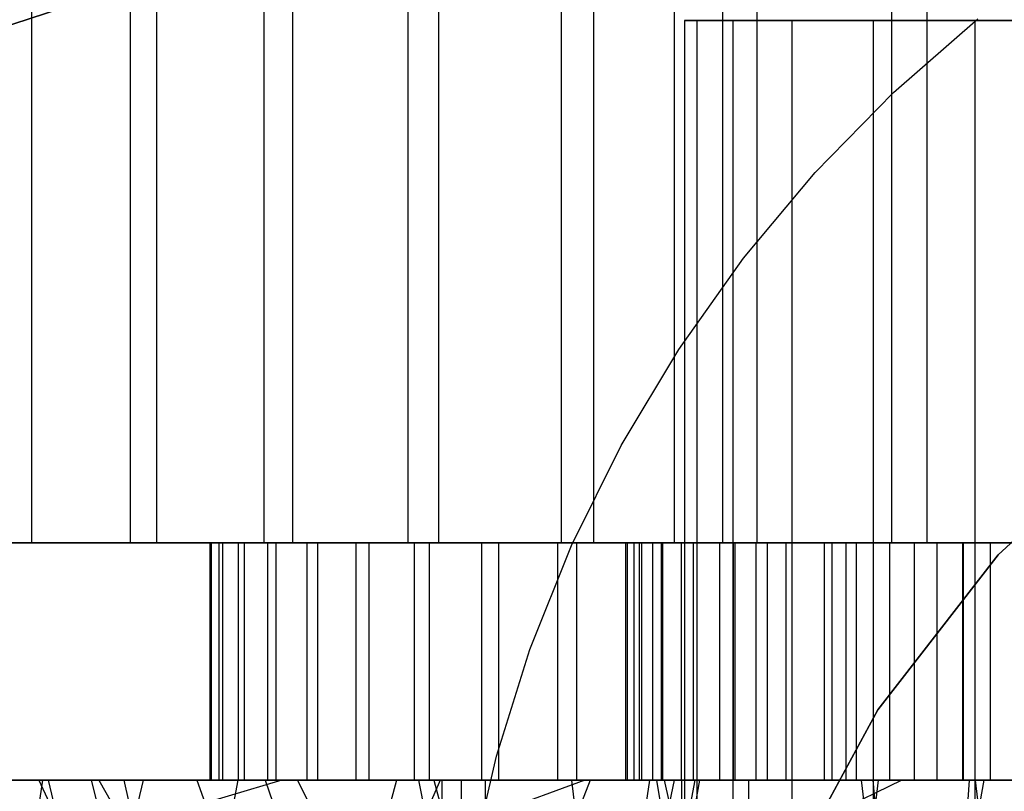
# Model space of a CAD drawing. Extents: x -172 to 172, y -29 to 28.
# Tile 500 of 656: x -7.8 to -3.65, y 19.25 to 22.5. Entities that reach past the tile are written whole.
import ezdxf

# ---------------------------------------------------------------- set-up
doc = ezdxf.new("R2010")
doc.units = 0
doc.header["$LTSCALE"] = 25.4
doc.layers.get('0').update_dxf_attribs({"linetype": 'CONTINUOUS'})

# ---------------------------------------------------------------- blocks, each defined once
blk = doc.blocks.new('RYFLO_AURA_STL')
at = {"color": 0}
for p, q in [((-7.7492, 27.7997, -1249.5708), (-7.7492, 20.2997, -1249.5708)), ((-7.7492, 27.7997, -1249.5708), (-7.7492, 20.2997, -1249.5708)), ((-7.3346, 27.7997, -1236.4528), (-7.3346, 20.2997, -1236.4528)), ((-7.3346, 27.7997, -1236.4528), (-7.3346, 20.2997, -1236.4528)), ((-7.2225, 27.7997, -1250.1664), (-7.2225, 20.2997, -1250.1664)), ((-7.2225, 27.7997, -1250.1664), (-7.2225, 20.2997, -1250.1664)), ((-6.7713, 27.7997, -1235.8915), (-6.7713, 20.2997, -1235.8915)), ((-6.7713, 27.7997, -1235.8915), (-6.7713, 20.2997, -1235.8915)), ((-6.6502, 27.7997, -1250.7184), (-6.6502, 20.2997, -1250.7184)), ((-6.6502, 27.7997, -1250.7184), (-6.6502, 20.2997, -1250.7184)), ((-6.1653, 27.7997, -1235.3768), (-6.1653, 20.2997, -1235.3768)), ((-6.1653, 27.7997, -1235.3768), (-6.1653, 20.2997, -1235.3768)), ((-6.0358, 27.7997, -1251.2231), (-6.0358, 20.2997, -1251.2231)), ((-6.0358, 27.7997, -1251.2231), (-6.0358, 20.2997, -1251.2231)), ((-5.5203, 27.7997, -1234.9119), (-5.5203, 20.2997, -1234.9119)), ((-5.5203, 27.7997, -1234.9119), (-5.5203, 20.2997, -1234.9119)), ((-5.3833, 27.7997, -1251.6775), (-5.3833, 20.2997, -1251.6775)), ((-5.3833, 27.7997, -1251.6775), (-5.3833, 20.2997, -1251.6775)), ((-5.044, 27.7997, -1251.8849), (-5.044, 20.2997, -1251.8849)), ((-5.044, 27.7997, -1251.8849), (-5.044, 20.2997, -1251.8849)), ((-4.8403, 27.7997, -1234.4996), (-4.8403, 20.2997, -1234.4996)), ((-4.8403, 27.7997, -1234.4996), (-4.8403, 20.2997, -1234.4996)), ((-4.6967, 27.7997, -1252.0785), (-4.6967, 20.2997, -1252.0785)), ((-4.6967, 27.7997, -1252.0785), (-4.6967, 20.2997, -1252.0785)), ((-4.1298, 27.7997, -1234.1427), (-4.1298, 20.2997, -1234.1427)), ((-4.1298, 27.7997, -1234.1427), (-4.1298, 20.2997, -1234.1427)), ((-3.9804, 27.7997, -1252.4238), (-3.9804, 20.2997, -1252.4238)), ((-3.9804, 27.7997, -1252.4238), (-3.9804, 20.2997, -1252.4238)), ((-8.8127, 22.1626, -119), (-7.035, 22.7443, -119)), ((-7.035, 22.7443, -120), (-8.8127, 22.1626, -120)), ((-7.035, 22.7443, -120), (-8.8127, 22.1626, -120)), ((-8.8127, 22.1626, -119), (-7.035, 22.7443, -119)), ((-4.1204, 22.1964, -122.1403), (-3.7655, 22.5062, -122.1403)), ((-4.1204, 22.1964, -120.1403), (-3.7655, 22.5062, -120.1403)), ((-4.1204, 22.1964, -122.1403), (-3.7655, 22.5062, -122.1403)), ((-4.1204, 22.1964, -120.1403), (-3.7655, 22.5062, -120.1403)), ((-4.9491, 22.5, -1243.9617), (-5, 22.5, -1243.2501)), ((-5, 22.5, -1243.2501), (-4.9491, 22.5, -1242.5386)), ((-5, 22.5, -1243.2501), (-4.9491, 22.5, -1242.5386)), ((-5, 22.5, -1243.2501), (-5, -22.5, -1243.2501)), ((-4.9491, 22.5, -1243.9617), (-5, 22.5, -1243.2501)), ((-5, 22.5, -1243.2501), (-5, -22.5, -1243.2501)), ((-4.7975, 22.5, -1244.6588), (-4.9491, 22.5, -1243.9617)), ((-4.9491, 22.5, -1242.5386), (-4.7975, 22.5, -1241.8414)), ((-4.9491, 22.5, -1242.5386), (-4.7975, 22.5, -1241.8414)), ((-4.9491, 22.5, -1242.5386), (-4.9491, -22.5, -1242.5386)), ((-4.9491, 22.5, -1242.5386), (-4.9491, -22.5, -1242.5386)), ((-4.9491, 22.5, -1243.9617), (-4.9491, -22.5, -1243.9617)), ((-4.7975, 22.5, -1244.6588), (-4.9491, 22.5, -1243.9617)), ((-4.9491, 22.5, -1243.9617), (-4.9491, -22.5, -1243.9617)), ((-4.5482, 22.5, -1245.3271), (-4.7975, 22.5, -1244.6588)), ((-4.7975, 22.5, -1241.8414), (-4.5482, 22.5, -1241.1731)), ((-4.7975, 22.5, -1241.8414), (-4.5482, 22.5, -1241.1731)), ((-4.7975, 22.5, -1241.8414), (-4.7975, -22.5, -1241.8414)), ((-4.7975, 22.5, -1241.8414), (-4.7975, -22.5, -1241.8414)), ((-4.7975, 22.5, -1244.6588), (-4.7975, -22.5, -1244.6588)), ((-4.5482, 22.5, -1245.3271), (-4.7975, 22.5, -1244.6588)), ((-4.7975, 22.5, -1244.6588), (-4.7975, -22.5, -1244.6588)), ((-4.2063, 22.5, -1245.9534), (-4.5482, 22.5, -1245.3271)), ((-4.5482, 22.5, -1241.1731), (-4.2063, 22.5, -1240.5469)), ((-4.5482, 22.5, -1241.1731), (-4.2063, 22.5, -1240.5469)), ((-4.5482, 22.5, -1241.1731), (-4.5482, -22.5, -1241.1731)), ((-4.5482, 22.5, -1241.1731), (-4.5482, -22.5, -1241.1731)), ((-4.5482, 22.5, -1245.3271), (-4.5482, -22.5, -1245.3271)), ((-4.2063, 22.5, -1245.9534), (-4.5482, 22.5, -1245.3271)), ((-4.5482, 22.5, -1245.3271), (-4.5482, -22.5, -1245.3271)), ((-4.2063, 22.5, -1240.5469), (-3.7787, 22.5, -1239.9758)), ((-3.7787, 22.5, -1246.5244), (-4.2063, 22.5, -1245.9534)), ((-4.2063, 22.5, -1240.5469), (-3.7787, 22.5, -1239.9758)), ((-4.2063, 22.5, -1240.5469), (-4.2063, -22.5, -1240.5469)), ((-4.2063, 22.5, -1240.5469), (-4.2063, -22.5, -1240.5469)), ((-4.2063, 22.5, -1245.9534), (-4.2063, -22.5, -1245.9534)), ((-3.7787, 22.5, -1246.5244), (-4.2063, 22.5, -1245.9534)), ((-4.2063, 22.5, -1245.9534), (-4.2063, -22.5, -1245.9534)), ((-3.7787, 22.5, -1239.9758), (-3.2743, 22.5, -1239.4713)), ((-3.2743, 22.5, -1247.0289), (-3.7787, 22.5, -1246.5244)), ((-3.7787, 22.5, -1239.9758), (-3.2743, 22.5, -1239.4713)), ((-3.7787, 22.5, -1239.9758), (-3.7787, -22.5, -1239.9758)), ((-3.7787, 22.5, -1239.9758), (-3.7787, -22.5, -1239.9758)), ((-3.7787, 22.5, -1246.5244), (-3.7787, -22.5, -1246.5244)), ((-3.2743, 22.5, -1247.0289), (-3.7787, 22.5, -1246.5244)), ((-3.7787, 22.5, -1246.5244), (-3.7787, -22.5, -1246.5244)), ((-4.4499, 21.8597, -122.1403), (-4.1204, 22.1964, -122.1403)), ((-4.4499, 21.8597, -120.1403), (-4.1204, 22.1964, -120.1403)), ((-4.4499, 21.8597, -122.1403), (-4.1204, 22.1964, -122.1403)), ((-4.4499, 21.8597, -120.1403), (-4.1204, 22.1964, -120.1403)), ((-4.1204, 22.1964, -120.1403), (-4.1204, 22.1964, -122.1403)), ((-4.1204, 22.1964, -120.1403), (-4.1204, 22.1964, -122.1403)), ((-4.752, 21.4981, -122.1403), (-4.4499, 21.8597, -122.1403)), ((-4.752, 21.4981, -120.1403), (-4.4499, 21.8597, -120.1403)), ((-4.752, 21.4981, -122.1403), (-4.4499, 21.8597, -122.1403)), ((-4.752, 21.4981, -120.1403), (-4.4499, 21.8597, -120.1403)), ((-4.4499, 21.8597, -120.1403), (-4.4499, 21.8597, -122.1403)), ((-4.4499, 21.8597, -120.1403), (-4.4499, 21.8597, -122.1403)), ((-5.0247, 21.114, -122.1403), (-4.752, 21.4981, -122.1403)), ((-5.0247, 21.114, -120.1403), (-4.752, 21.4981, -120.1403)), ((-5.0247, 21.114, -122.1403), (-4.752, 21.4981, -122.1403)), ((-5.0247, 21.114, -120.1403), (-4.752, 21.4981, -120.1403)), ((-4.752, 21.4981, -120.1403), (-4.752, 21.4981, -122.1403)), ((-4.752, 21.4981, -120.1403), (-4.752, 21.4981, -122.1403)), ((-5.2665, 20.7097, -122.1403), (-5.0247, 21.114, -122.1403)), ((-5.2665, 20.7097, -120.1403), (-5.0247, 21.114, -120.1403)), ((-5.2665, 20.7097, -122.1403), (-5.0247, 21.114, -122.1403)), ((-5.2665, 20.7097, -120.1403), (-5.0247, 21.114, -120.1403)), ((-5.0247, 21.114, -120.1403), (-5.0247, 21.114, -122.1403)), ((-5.0247, 21.114, -120.1403), (-5.0247, 21.114, -122.1403)), ((-3.0732, 20.8079, -120), (-3.6804, 20.2483, -120)), ((-3.6804, 20.2483, -119), (-3.0732, 20.8079, -119)), ((-3.6804, 20.2483, -119), (-3.0732, 20.8079, -119)), ((-3.0732, 20.8079, -120), (-3.6804, 20.2483, -120)), ((-5.4758, 20.2876, -122.1403), (-5.2665, 20.7097, -122.1403)), ((-5.4758, 20.2876, -120.1403), (-5.2665, 20.7097, -120.1403)), ((-5.4758, 20.2876, -122.1403), (-5.2665, 20.7097, -122.1403)), ((-5.4758, 20.2876, -120.1403), (-5.2665, 20.7097, -120.1403)), ((-5.2665, 20.7097, -120.1403), (-5.2665, 20.7097, -122.1403)), ((-5.2665, 20.7097, -120.1403), (-5.2665, 20.7097, -122.1403)), ((-7.7492, 20.2997, -1249.5708), (-8.2269, 20.2997, -1248.9351)), ((-7.7492, 20.2997, -1249.5708), (-8.2269, 20.2997, -1248.9351)), ((-7.8514, 20.2997, -1237.057), (-7.3346, 20.2997, -1236.4528)), ((-7.8514, 20.2997, -1237.057), (-7.3346, 20.2997, -1236.4528)), ((-7.2225, 20.2997, -1250.1664), (-7.7492, 20.2997, -1249.5708)), ((-7.2225, 20.2997, -1250.1664), (-7.7492, 20.2997, -1249.5708)), ((-7.3346, 20.2997, -1236.4528), (-6.7713, 20.2997, -1235.8915)), ((-7.3346, 20.2997, -1236.4528), (-6.7713, 20.2997, -1235.8915)), ((-6.6502, 20.2997, -1250.7184), (-7.2225, 20.2997, -1250.1664)), ((-6.6502, 20.2997, -1250.7184), (-7.2225, 20.2997, -1250.1664)), ((-6.9968, 19.2997, -1243.4603), (-6.9968, 20.2997, -1243.4603)), ((-6.9968, 20.2997, -1243.4603), (-6.9587, 20.2997, -1244.0092)), ((-6.9917, 20.2997, -1242.9102), (-6.9968, 20.2997, -1243.4603)), ((-6.9968, 19.2997, -1243.4603), (-6.9968, 20.2997, -1243.4603)), ((-6.9968, 20.2997, -1243.4603), (-6.9587, 20.2997, -1244.0092)), ((-6.9917, 20.2997, -1242.9102), (-6.9968, 20.2997, -1243.4603)), ((-6.9917, 19.2997, -1242.9102), (-6.9917, 20.2997, -1242.9102)), ((-6.9434, 20.2997, -1242.3619), (-6.9917, 20.2997, -1242.9102)), ((-6.9917, 19.2997, -1242.9102), (-6.9917, 20.2997, -1242.9102)), ((-6.9434, 20.2997, -1242.3619), (-6.9917, 20.2997, -1242.9102)), ((-6.9587, 19.2997, -1244.0092), (-6.9587, 20.2997, -1244.0092)), ((-6.9587, 20.2997, -1244.0092), (-6.8776, 20.2997, -1244.5535)), ((-6.9587, 19.2997, -1244.0092), (-6.9587, 20.2997, -1244.0092)), ((-6.9587, 20.2997, -1244.0092), (-6.8776, 20.2997, -1244.5535)), ((-6.9434, 19.2997, -1242.3619), (-6.9434, 20.2997, -1242.3619)), ((-6.8522, 20.2997, -1241.8193), (-6.9434, 20.2997, -1242.3619)), ((-6.9434, 19.2997, -1242.3619), (-6.9434, 20.2997, -1242.3619)), ((-6.8522, 20.2997, -1241.8193), (-6.9434, 20.2997, -1242.3619)), ((-6.8776, 19.2997, -1244.5535), (-6.8776, 20.2997, -1244.5535)), ((-6.8776, 20.2997, -1244.5535), (-6.754, 20.2997, -1245.0896)), ((-6.8776, 19.2997, -1244.5535), (-6.8776, 20.2997, -1244.5535)), ((-6.8776, 20.2997, -1244.5535), (-6.754, 20.2997, -1245.0896)), ((-6.8522, 19.2997, -1241.8193), (-6.8522, 20.2997, -1241.8193)), ((-6.7187, 20.2997, -1241.2856), (-6.8522, 20.2997, -1241.8193)), ((-6.8522, 19.2997, -1241.8193), (-6.8522, 20.2997, -1241.8193)), ((-6.7187, 20.2997, -1241.2856), (-6.8522, 20.2997, -1241.8193)), ((-6.7713, 20.2997, -1235.8915), (-6.1653, 20.2997, -1235.3768)), ((-6.7713, 20.2997, -1235.8915), (-6.1653, 20.2997, -1235.3768)), ((-6.754, 19.2997, -1245.0896), (-6.754, 20.2997, -1245.0896)), ((-6.754, 20.2997, -1245.0896), (-6.5886, 20.2997, -1245.6144)), ((-6.754, 19.2997, -1245.0896), (-6.754, 20.2997, -1245.0896)), ((-6.754, 20.2997, -1245.0896), (-6.5886, 20.2997, -1245.6144)), ((-6.7187, 19.2997, -1241.2856), (-6.7187, 20.2997, -1241.2856)), ((-6.5436, 20.2997, -1240.7639), (-6.7187, 20.2997, -1241.2856)), ((-6.7187, 19.2997, -1241.2856), (-6.7187, 20.2997, -1241.2856)), ((-6.5436, 20.2997, -1240.7639), (-6.7187, 20.2997, -1241.2856)), ((-6.0358, 20.2997, -1251.2231), (-6.6502, 20.2997, -1250.7184)), ((-6.0358, 20.2997, -1251.2231), (-6.6502, 20.2997, -1250.7184)), ((-6.5886, 19.2997, -1245.6144), (-6.5886, 20.2997, -1245.6144)), ((-6.5886, 20.2997, -1245.6144), (-6.3826, 20.2997, -1246.1246)), ((-6.5886, 19.2997, -1245.6144), (-6.5886, 20.2997, -1245.6144)), ((-6.5886, 20.2997, -1245.6144), (-6.3826, 20.2997, -1246.1246)), ((-6.5436, 19.2997, -1240.7639), (-6.5436, 20.2997, -1240.7639)), ((-6.3281, 20.2997, -1240.2577), (-6.5436, 20.2997, -1240.7639)), ((-6.5436, 19.2997, -1240.7639), (-6.5436, 20.2997, -1240.7639)), ((-6.3281, 20.2997, -1240.2577), (-6.5436, 20.2997, -1240.7639)), ((-6.3826, 19.2997, -1246.1246), (-6.3826, 20.2997, -1246.1246)), ((-6.3826, 20.2997, -1246.1246), (-6.1371, 20.2997, -1246.6171)), ((-6.3826, 19.2997, -1246.1246), (-6.3826, 20.2997, -1246.1246)), ((-6.3826, 20.2997, -1246.1246), (-6.1371, 20.2997, -1246.6171)), ((-6.3281, 19.2997, -1240.2577), (-6.3281, 20.2997, -1240.2577)), ((-6.0736, 20.2997, -1239.7699), (-6.3281, 20.2997, -1240.2577)), ((-6.3281, 19.2997, -1240.2577), (-6.3281, 20.2997, -1240.2577)), ((-6.0736, 20.2997, -1239.7699), (-6.3281, 20.2997, -1240.2577)), ((-6.1653, 20.2997, -1235.3768), (-5.5203, 20.2997, -1234.9119)), ((-6.1653, 20.2997, -1235.3768), (-5.5203, 20.2997, -1234.9119)), ((-6.1371, 19.2997, -1246.6171), (-6.1371, 20.2997, -1246.6171)), ((-6.1371, 20.2997, -1246.6171), (-5.8537, 20.2997, -1247.0886)), ((-6.1371, 19.2997, -1246.6171), (-6.1371, 20.2997, -1246.6171)), ((-6.1371, 20.2997, -1246.6171), (-5.8537, 20.2997, -1247.0886)), ((-6.0736, 19.2997, -1239.7699), (-6.0736, 20.2997, -1239.7699)), ((-5.7814, 20.2997, -1239.3036), (-6.0736, 20.2997, -1239.7699)), ((-6.0736, 19.2997, -1239.7699), (-6.0736, 20.2997, -1239.7699)), ((-5.7814, 20.2997, -1239.3036), (-6.0736, 20.2997, -1239.7699)), ((-5.3833, 20.2997, -1251.6775), (-6.0358, 20.2997, -1251.2231)), ((-5.3833, 20.2997, -1251.6775), (-6.0358, 20.2997, -1251.2231)), ((-5.8537, 19.2997, -1247.0886), (-5.8537, 20.2997, -1247.0886)), ((-5.8537, 20.2997, -1247.0886), (-5.5341, 20.2997, -1247.5365)), ((-5.8537, 19.2997, -1247.0886), (-5.8537, 20.2997, -1247.0886)), ((-5.8537, 20.2997, -1247.0886), (-5.5341, 20.2997, -1247.5365)), ((-5.7814, 19.2997, -1239.3036), (-5.7814, 20.2997, -1239.3036)), ((-5.4536, 20.2997, -1238.8617), (-5.7814, 20.2997, -1239.3036)), ((-5.7814, 19.2997, -1239.3036), (-5.7814, 20.2997, -1239.3036)), ((-5.4536, 20.2997, -1238.8617), (-5.7814, 20.2997, -1239.3036)), ((-5.6514, 19.8504, -122.1403), (-5.4758, 20.2876, -122.1403)), ((-5.6514, 19.8504, -120.1403), (-5.4758, 20.2876, -120.1403)), ((-5.6514, 19.8504, -122.1403), (-5.4758, 20.2876, -122.1403)), ((-5.6514, 19.8504, -120.1403), (-5.4758, 20.2876, -120.1403)), ((-5.5341, 19.2997, -1247.5365), (-5.5341, 20.2997, -1247.5365)), ((-5.5341, 20.2997, -1247.5365), (-5.1804, 20.2997, -1247.958)), ((-5.5341, 19.2997, -1247.5365), (-5.5341, 20.2997, -1247.5365)), ((-5.5341, 20.2997, -1247.5365), (-5.1804, 20.2997, -1247.958)), ((-5.5203, 20.2997, -1234.9119), (-4.8403, 20.2997, -1234.4996)), ((-5.5203, 20.2997, -1234.9119), (-4.8403, 20.2997, -1234.4996)), ((-5.4758, 20.2876, -120.1403), (-5.4758, 20.2876, -122.1403)), ((-5.4758, 20.2876, -120.1403), (-5.4758, 20.2876, -122.1403)), ((-5.4536, 19.2997, -1238.8617), (-5.4536, 20.2997, -1238.8617)), ((-5.0921, 20.2997, -1238.4469), (-5.4536, 20.2997, -1238.8617)), ((-5.4536, 19.2997, -1238.8617), (-5.4536, 20.2997, -1238.8617)), ((-5.0921, 20.2997, -1238.4469), (-5.4536, 20.2997, -1238.8617)), ((-5.044, 20.2997, -1251.8849), (-5.3833, 20.2997, -1251.6775)), ((-5.044, 20.2997, -1251.8849), (-5.3833, 20.2997, -1251.6775)), ((-5.2477, 19.2997, -1243.406), (-5.2477, 20.2997, -1243.406)), ((-5.2477, 20.2997, -1243.406), (-5.2403, 20.2997, -1242.9308)), ((-5.2477, 19.2997, -1243.406), (-5.2477, 20.2997, -1243.406)), ((-5.2121, 20.2997, -1243.88), (-5.2477, 20.2997, -1243.406)), ((-5.2477, 20.2997, -1243.406), (-5.2403, 20.2997, -1242.9308)), ((-5.2121, 20.2997, -1243.88), (-5.2477, 20.2997, -1243.406)), ((-5.2403, 19.2997, -1242.9308), (-5.2403, 20.2997, -1242.9308)), ((-5.2403, 20.2997, -1242.9308), (-5.1899, 20.2997, -1242.4583)), ((-5.2403, 19.2997, -1242.9308), (-5.2403, 20.2997, -1242.9308)), ((-5.2403, 20.2997, -1242.9308), (-5.1899, 20.2997, -1242.4583)), ((-5.2121, 19.2997, -1243.88), (-5.2121, 20.2997, -1243.88)), ((-5.2121, 19.2997, -1243.88), (-5.2121, 20.2997, -1243.88)), ((-5.1338, 20.2997, -1244.3488), (-5.2121, 20.2997, -1243.88)), ((-5.1338, 20.2997, -1244.3488), (-5.2121, 20.2997, -1243.88)), ((-5.1899, 19.2997, -1242.4583), (-5.1899, 20.2997, -1242.4583)), ((-5.1899, 20.2997, -1242.4583), (-5.097, 20.2997, -1241.9921)), ((-5.1899, 19.2997, -1242.4583), (-5.1899, 20.2997, -1242.4583)), ((-5.1899, 20.2997, -1242.4583), (-5.097, 20.2997, -1241.9921)), ((-5.1804, 19.2997, -1247.958), (-5.1804, 20.2997, -1247.958)), ((-5.1804, 20.2997, -1247.958), (-4.7946, 20.2997, -1248.3503)), ((-5.1804, 19.2997, -1247.958), (-5.1804, 20.2997, -1247.958)), ((-5.1804, 20.2997, -1247.958), (-4.7946, 20.2997, -1248.3503)), ((-5.1338, 19.2997, -1244.3488), (-5.1338, 20.2997, -1244.3488)), ((-5.1338, 19.2997, -1244.3488), (-5.1338, 20.2997, -1244.3488)), ((-5.0133, 20.2997, -1244.8086), (-5.1338, 20.2997, -1244.3488)), ((-5.0133, 20.2997, -1244.8086), (-5.1338, 20.2997, -1244.3488)), ((-5.097, 19.2997, -1241.9921), (-5.097, 20.2997, -1241.9921)), ((-5.097, 20.2997, -1241.9921), (-4.9624, 20.2997, -1241.5363)), ((-5.097, 19.2997, -1241.9921), (-5.097, 20.2997, -1241.9921)), ((-5.097, 20.2997, -1241.9921), (-4.9624, 20.2997, -1241.5363)), ((-5.0921, 19.2997, -1238.4469), (-5.0921, 20.2997, -1238.4469)), ((-4.6991, 20.2997, -1238.0618), (-5.0921, 20.2997, -1238.4469)), ((-5.0921, 19.2997, -1238.4469), (-5.0921, 20.2997, -1238.4469)), ((-4.6991, 20.2997, -1238.0618), (-5.0921, 20.2997, -1238.4469)), ((-4.6967, 20.2997, -1252.0785), (-5.044, 20.2997, -1251.8849)), ((-4.6967, 20.2997, -1252.0785), (-5.044, 20.2997, -1251.8849)), ((-5.0133, 19.2997, -1244.8086), (-5.0133, 20.2997, -1244.8086)), ((-5.0133, 19.2997, -1244.8086), (-5.0133, 20.2997, -1244.8086)), ((-4.8519, 20.2997, -1245.2556), (-5.0133, 20.2997, -1244.8086)), ((-4.8519, 20.2997, -1245.2556), (-5.0133, 20.2997, -1244.8086)), ((-4.9624, 19.2997, -1241.5363), (-4.9624, 20.2997, -1241.5363)), ((-4.9624, 20.2997, -1241.5363), (-4.787, 20.2997, -1241.0945)), ((-4.9624, 19.2997, -1241.5363), (-4.9624, 20.2997, -1241.5363)), ((-4.9624, 20.2997, -1241.5363), (-4.787, 20.2997, -1241.0945)), ((-4.8519, 19.2997, -1245.2556), (-4.8519, 20.2997, -1245.2556)), ((-4.8519, 19.2997, -1245.2556), (-4.8519, 20.2997, -1245.2556)), ((-4.6506, 20.2997, -1245.6862), (-4.8519, 20.2997, -1245.2556)), ((-4.6506, 20.2997, -1245.6862), (-4.8519, 20.2997, -1245.2556)), ((-4.8403, 20.2997, -1234.4996), (-4.1298, 20.2997, -1234.1427)), ((-4.8403, 20.2997, -1234.4996), (-4.1298, 20.2997, -1234.1427)), ((-4.7946, 19.2997, -1248.3503), (-4.7946, 20.2997, -1248.3503)), ((-4.7946, 20.2997, -1248.3503), (-4.3792, 20.2997, -1248.7112)), ((-4.7946, 19.2997, -1248.3503), (-4.7946, 20.2997, -1248.3503)), ((-4.7946, 20.2997, -1248.3503), (-4.3792, 20.2997, -1248.7112)), ((-4.787, 19.2997, -1241.0945), (-4.787, 20.2997, -1241.0945)), ((-4.787, 20.2997, -1241.0945), (-4.5725, 20.2997, -1240.6704)), ((-4.787, 19.2997, -1241.0945), (-4.787, 20.2997, -1241.0945)), ((-4.787, 20.2997, -1241.0945), (-4.5725, 20.2997, -1240.6704)), ((-4.6991, 19.2997, -1238.0618), (-4.6991, 20.2997, -1238.0618)), ((-4.2771, 20.2997, -1237.7087), (-4.6991, 20.2997, -1238.0618)), ((-4.6991, 19.2997, -1238.0618), (-4.6991, 20.2997, -1238.0618)), ((-4.2771, 20.2997, -1237.7087), (-4.6991, 20.2997, -1238.0618)), ((-3.9804, 20.2997, -1252.4238), (-4.6967, 20.2997, -1252.0785)), ((-3.9804, 20.2997, -1252.4238), (-4.6967, 20.2997, -1252.0785)), ((-4.6506, 19.2997, -1245.6862), (-4.6506, 20.2997, -1245.6862)), ((-4.6506, 19.2997, -1245.6862), (-4.6506, 20.2997, -1245.6862)), ((-4.4112, 20.2997, -1246.0968), (-4.6506, 20.2997, -1245.6862)), ((-4.4112, 20.2997, -1246.0968), (-4.6506, 20.2997, -1245.6862)), ((-4.5725, 19.2997, -1240.6704), (-4.5725, 20.2997, -1240.6704)), ((-4.5725, 20.2997, -1240.6704), (-4.3204, 20.2997, -1240.2675)), ((-4.5725, 19.2997, -1240.6704), (-4.5725, 20.2997, -1240.6704)), ((-4.5725, 20.2997, -1240.6704), (-4.3204, 20.2997, -1240.2675)), ((-4.4112, 19.2997, -1246.0968), (-4.4112, 20.2997, -1246.0968)), ((-4.4112, 19.2997, -1246.0968), (-4.4112, 20.2997, -1246.0968)), ((-4.1357, 20.2997, -1246.4841), (-4.4112, 20.2997, -1246.0968)), ((-4.1357, 20.2997, -1246.4841), (-4.4112, 20.2997, -1246.0968)), ((-4.3792, 19.2997, -1248.7112), (-4.3792, 20.2997, -1248.7112)), ((-4.3792, 20.2997, -1248.7112), (-3.9367, 20.2997, -1249.0382)), ((-4.3792, 19.2997, -1248.7112), (-4.3792, 20.2997, -1248.7112)), ((-4.3792, 20.2997, -1248.7112), (-3.9367, 20.2997, -1249.0382)), ((-4.3204, 19.2997, -1240.2675), (-4.3204, 20.2997, -1240.2675)), ((-4.3204, 20.2997, -1240.2675), (-4.033, 20.2997, -1239.8889)), ((-4.3204, 19.2997, -1240.2675), (-4.3204, 20.2997, -1240.2675)), ((-4.3204, 20.2997, -1240.2675), (-4.033, 20.2997, -1239.8889)), ((-4.2771, 19.2997, -1237.7087), (-4.2771, 20.2997, -1237.7087)), ((-3.8286, 20.2997, -1237.3899), (-4.2771, 20.2997, -1237.7087)), ((-4.2771, 19.2997, -1237.7087), (-4.2771, 20.2997, -1237.7087)), ((-3.8286, 20.2997, -1237.3899), (-4.2771, 20.2997, -1237.7087)), ((-4.1357, 19.2997, -1246.4841), (-4.1357, 20.2997, -1246.4841)), ((-4.1357, 19.2997, -1246.4841), (-4.1357, 20.2997, -1246.4841)), ((-3.8263, 20.2997, -1246.8448), (-4.1357, 20.2997, -1246.4841)), ((-3.8263, 20.2997, -1246.8448), (-4.1357, 20.2997, -1246.4841)), ((-4.1298, 20.2997, -1234.1427), (-3.3932, 20.2997, -1233.8434)), ((-4.1298, 20.2997, -1234.1427), (-3.3932, 20.2997, -1233.8434)), ((-4.033, 19.2997, -1239.8889), (-4.033, 20.2997, -1239.8889)), ((-4.033, 20.2997, -1239.8889), (-3.7125, 20.2997, -1239.538)), ((-4.033, 19.2997, -1239.8889), (-4.033, 20.2997, -1239.8889)), ((-4.033, 20.2997, -1239.8889), (-3.7125, 20.2997, -1239.538)), ((-3.239, 20.2997, -1252.7111), (-3.9804, 20.2997, -1252.4238)), ((-3.239, 20.2997, -1252.7111), (-3.9804, 20.2997, -1252.4238)), ((-3.9367, 19.2997, -1249.0382), (-3.9367, 20.2997, -1249.0382)), ((-3.9367, 20.2997, -1249.0382), (-3.4699, 20.2997, -1249.3296)), ((-3.9367, 19.2997, -1249.0382), (-3.9367, 20.2997, -1249.0382)), ((-3.9367, 20.2997, -1249.0382), (-3.4699, 20.2997, -1249.3296)), ((-3.8286, 19.2997, -1237.3899), (-3.8286, 20.2997, -1237.3899)), ((-3.3565, 20.2997, -1237.1073), (-3.8286, 20.2997, -1237.3899)), ((-3.8286, 19.2997, -1237.3899), (-3.8286, 20.2997, -1237.3899)), ((-3.3565, 20.2997, -1237.1073), (-3.8286, 20.2997, -1237.3899)), ((-3.8263, 19.2997, -1246.8448), (-3.8263, 20.2997, -1246.8448)), ((-3.8263, 19.2997, -1246.8448), (-3.8263, 20.2997, -1246.8448)), ((-3.4855, 20.2997, -1247.1761), (-3.8263, 20.2997, -1246.8448)), ((-3.4855, 20.2997, -1247.1761), (-3.8263, 20.2997, -1246.8448)), ((-3.7125, 19.2997, -1239.538), (-3.7125, 20.2997, -1239.538)), ((-3.7125, 20.2997, -1239.538), (-3.3615, 20.2997, -1239.2174)), ((-3.7125, 19.2997, -1239.538), (-3.7125, 20.2997, -1239.538)), ((-3.7125, 20.2997, -1239.538), (-3.3615, 20.2997, -1239.2174)), ((-3.6804, 20.2483, -120), (-4.1873, 19.5963, -120)), ((-4.1873, 19.5963, -119), (-3.6804, 20.2483, -119)), ((-4.1873, 19.5963, -119), (-3.6804, 20.2483, -119)), ((-3.6804, 20.2483, -120), (-4.1873, 19.5963, -120)), ((-3.6804, 20.2483, -119), (-3.6804, 20.2483, -120)), ((-3.6804, 20.2483, -119), (-3.6804, 20.2483, -120)), ((-5.7921, 19.4008, -122.1403), (-5.6514, 19.8504, -122.1403)), ((-5.7921, 19.4008, -120.1403), (-5.6514, 19.8504, -120.1403)), ((-5.7921, 19.4008, -122.1403), (-5.6514, 19.8504, -122.1403)), ((-5.7921, 19.4008, -120.1403), (-5.6514, 19.8504, -120.1403)), ((-5.6514, 19.8504, -120.1403), (-5.6514, 19.8504, -122.1403)), ((-5.6514, 19.8504, -120.1403), (-5.6514, 19.8504, -122.1403)), ((-4.1873, 19.5963, -120), (-4.5799, 18.8699, -120)), ((-4.5799, 18.8699, -119), (-4.1873, 19.5963, -119)), ((-4.5799, 18.8699, -119), (-4.1873, 19.5963, -119)), ((-4.1873, 19.5963, -120), (-4.5799, 18.8699, -120)), ((-4.1873, 19.5963, -119), (-4.1873, 19.5963, -120)), ((-4.1873, 19.5963, -119), (-4.1873, 19.5963, -120)), ((-5.8971, 18.9415, -122.1403), (-5.7921, 19.4008, -122.1403)), ((-5.8971, 18.9415, -120.1403), (-5.7921, 19.4008, -120.1403)), ((-5.8971, 18.9415, -122.1403), (-5.7921, 19.4008, -122.1403)), ((-5.8971, 18.9415, -120.1403), (-5.7921, 19.4008, -120.1403)), ((-5.7921, 19.4008, -120.1403), (-5.7921, 19.4008, -122.1403)), ((-5.7921, 19.4008, -120.1403), (-5.7921, 19.4008, -122.1403)), ((-6.9587, 19.2997, -1244.0092), (-6.9968, 19.2997, -1243.4603)), ((-6.9968, 19.2997, -1243.4603), (-6.9917, 19.2997, -1242.9102)), ((-6.9968, 19.2997, -1243.4603), (-6.9917, 19.2997, -1242.9102)), ((-6.9587, 19.2997, -1244.0092), (-6.9968, 19.2997, -1243.4603)), ((-6.9917, 19.2997, -1242.9102), (-6.9434, 19.2997, -1242.3619)), ((-6.9917, 19.2997, -1242.9102), (-6.9434, 19.2997, -1242.3619)), ((-6.8776, 19.2997, -1244.5535), (-6.9587, 19.2997, -1244.0092)), ((-6.8776, 19.2997, -1244.5535), (-6.9587, 19.2997, -1244.0092)), ((-6.9434, 19.2997, -1242.3619), (-6.8522, 19.2997, -1241.8193)), ((-6.9434, 19.2997, -1242.3619), (-6.8522, 19.2997, -1241.8193)), ((-6.754, 19.2997, -1245.0896), (-6.8776, 19.2997, -1244.5535)), ((-6.754, 19.2997, -1245.0896), (-6.8776, 19.2997, -1244.5535)), ((-6.8522, 19.2997, -1241.8193), (-6.7187, 19.2997, -1241.2856)), ((-6.8522, 19.2997, -1241.8193), (-6.7187, 19.2997, -1241.2856)), ((-6.5886, 19.2997, -1245.6144), (-6.754, 19.2997, -1245.0896)), ((-6.5886, 19.2997, -1245.6144), (-6.754, 19.2997, -1245.0896)), ((-6.7187, 19.2997, -1241.2856), (-6.5436, 19.2997, -1240.7639)), ((-6.7187, 19.2997, -1241.2856), (-6.5436, 19.2997, -1240.7639)), ((-6.3826, 19.2997, -1246.1246), (-6.5886, 19.2997, -1245.6144)), ((-6.3826, 19.2997, -1246.1246), (-6.5886, 19.2997, -1245.6144)), ((-6.5436, 19.2997, -1240.7639), (-6.3281, 19.2997, -1240.2577)), ((-6.5436, 19.2997, -1240.7639), (-6.3281, 19.2997, -1240.2577)), ((-6.1371, 19.2997, -1246.6171), (-6.3826, 19.2997, -1246.1246)), ((-6.1371, 19.2997, -1246.6171), (-6.3826, 19.2997, -1246.1246)), ((-6.3281, 19.2997, -1240.2577), (-6.0736, 19.2997, -1239.7699)), ((-6.3281, 19.2997, -1240.2577), (-6.0736, 19.2997, -1239.7699)), ((-5.8537, 19.2997, -1247.0886), (-6.1371, 19.2997, -1246.6171)), ((-5.8537, 19.2997, -1247.0886), (-6.1371, 19.2997, -1246.6171)), ((-6.0736, 19.2997, -1239.7699), (-5.7814, 19.2997, -1239.3036)), ((-6.0736, 19.2997, -1239.7699), (-5.7814, 19.2997, -1239.3036)), ((-5.5341, 19.2997, -1247.5365), (-5.8537, 19.2997, -1247.0886)), ((-5.5341, 19.2997, -1247.5365), (-5.8537, 19.2997, -1247.0886)), ((-5.7814, 19.2997, -1239.3036), (-5.4536, 19.2997, -1238.8617)), ((-5.7814, 19.2997, -1239.3036), (-5.4536, 19.2997, -1238.8617)), ((-5.1804, 19.2997, -1247.958), (-5.5341, 19.2997, -1247.5365)), ((-5.1804, 19.2997, -1247.958), (-5.5341, 19.2997, -1247.5365)), ((-5.4536, 19.2997, -1238.8617), (-5.0921, 19.2997, -1238.4469)), ((-5.4536, 19.2997, -1238.8617), (-5.0921, 19.2997, -1238.4469)), ((-5.2403, 19.2997, -1242.9308), (-5.2477, 19.2997, -1243.406)), ((-5.2477, 19.2997, -1243.406), (-5.2121, 19.2997, -1243.88)), ((-5.2477, 19.2997, -1243.406), (-5.2121, 19.2997, -1243.88)), ((-5.2403, 19.2997, -1242.9308), (-5.2477, 19.2997, -1243.406)), ((-5.1899, 19.2997, -1242.4583), (-5.2403, 19.2997, -1242.9308)), ((-5.1899, 19.2997, -1242.4583), (-5.2403, 19.2997, -1242.9308)), ((-5.2121, 19.2997, -1243.88), (-5.1338, 19.2997, -1244.3488)), ((-5.2121, 19.2997, -1243.88), (-5.1338, 19.2997, -1244.3488)), ((-5.097, 19.2997, -1241.9921), (-5.1899, 19.2997, -1242.4583)), ((-5.097, 19.2997, -1241.9921), (-5.1899, 19.2997, -1242.4583)), ((-4.7946, 19.2997, -1248.3503), (-5.1804, 19.2997, -1247.958)), ((-4.7946, 19.2997, -1248.3503), (-5.1804, 19.2997, -1247.958)), ((-5.1338, 19.2997, -1244.3488), (-5.0133, 19.2997, -1244.8086)), ((-5.1338, 19.2997, -1244.3488), (-5.0133, 19.2997, -1244.8086)), ((-4.9624, 19.2997, -1241.5363), (-5.097, 19.2997, -1241.9921)), ((-4.9624, 19.2997, -1241.5363), (-5.097, 19.2997, -1241.9921)), ((-5.0921, 19.2997, -1238.4469), (-4.6991, 19.2997, -1238.0618)), ((-5.0921, 19.2997, -1238.4469), (-4.6991, 19.2997, -1238.0618)), ((-5.0133, 19.2997, -1244.8086), (-4.8519, 19.2997, -1245.2556)), ((-5.0133, 19.2997, -1244.8086), (-4.8519, 19.2997, -1245.2556)), ((-4.787, 19.2997, -1241.0945), (-4.9624, 19.2997, -1241.5363)), ((-4.787, 19.2997, -1241.0945), (-4.9624, 19.2997, -1241.5363)), ((-4.8519, 19.2997, -1245.2556), (-4.6506, 19.2997, -1245.6862)), ((-4.8519, 19.2997, -1245.2556), (-4.6506, 19.2997, -1245.6862)), ((-4.3792, 19.2997, -1248.7112), (-4.7946, 19.2997, -1248.3503)), ((-4.3792, 19.2997, -1248.7112), (-4.7946, 19.2997, -1248.3503)), ((-4.5725, 19.2997, -1240.6704), (-4.787, 19.2997, -1241.0945)), ((-4.5725, 19.2997, -1240.6704), (-4.787, 19.2997, -1241.0945)), ((-4.6991, 19.2997, -1238.0618), (-4.2771, 19.2997, -1237.7087)), ((-4.6991, 19.2997, -1238.0618), (-4.2771, 19.2997, -1237.7087)), ((-4.6506, 19.2997, -1245.6862), (-4.4112, 19.2997, -1246.0968)), ((-4.6506, 19.2997, -1245.6862), (-4.4112, 19.2997, -1246.0968)), ((-4.3204, 19.2997, -1240.2675), (-4.5725, 19.2997, -1240.6704)), ((-4.3204, 19.2997, -1240.2675), (-4.5725, 19.2997, -1240.6704)), ((-4.4112, 19.2997, -1246.0968), (-4.1357, 19.2997, -1246.4841)), ((-4.4112, 19.2997, -1246.0968), (-4.1357, 19.2997, -1246.4841)), ((-3.9367, 19.2997, -1249.0382), (-4.3792, 19.2997, -1248.7112)), ((-3.9367, 19.2997, -1249.0382), (-4.3792, 19.2997, -1248.7112)), ((-4.033, 19.2997, -1239.8889), (-4.3204, 19.2997, -1240.2675)), ((-4.033, 19.2997, -1239.8889), (-4.3204, 19.2997, -1240.2675)), ((-4.2771, 19.2997, -1237.7087), (-3.8286, 19.2997, -1237.3899)), ((-4.2771, 19.2997, -1237.7087), (-3.8286, 19.2997, -1237.3899)), ((-4.1357, 19.2997, -1246.4841), (-3.8263, 19.2997, -1246.8448)), ((-4.1357, 19.2997, -1246.4841), (-3.8263, 19.2997, -1246.8448)), ((-3.7125, 19.2997, -1239.538), (-4.033, 19.2997, -1239.8889)), ((-3.7125, 19.2997, -1239.538), (-4.033, 19.2997, -1239.8889)), ((-3.4699, 19.2997, -1249.3296), (-3.9367, 19.2997, -1249.0382)), ((-3.4699, 19.2997, -1249.3296), (-3.9367, 19.2997, -1249.0382)), ((-3.8286, 19.2997, -1237.3899), (-3.3565, 19.2997, -1237.1073)), ((-3.8286, 19.2997, -1237.3899), (-3.3565, 19.2997, -1237.1073)), ((-3.8263, 19.2997, -1246.8448), (-3.4855, 19.2997, -1247.1761)), ((-3.8263, 19.2997, -1246.8448), (-3.4855, 19.2997, -1247.1761)), ((-3.3615, 19.2997, -1239.2174), (-3.7125, 19.2997, -1239.538)), ((-3.3615, 19.2997, -1239.2174), (-3.7125, 19.2997, -1239.538))]:
    blk.add_line(p, q, dxfattribs=at)

msp = doc.modelspace()

# ---------------------------------------------------------------- linework, layer by layer
at = {"color": 0}
for p, q in [((-16.2386, 19.2997, -1392.6329), (-7.3606, 19.2997, -1393.3325)), ((-16.2386, 19.2997, -1392.6329), (-7.3606, 19.2997, -1393.3325)), ((-7.498, 19.2997, -1108.1953), (-15.8798, 19.2997, -1108.9227)), ((-7.498, 19.2997, -1108.1953), (-15.8798, 19.2997, -1108.9227)), ((-7.2791, 19.2997, -1381.7963), (-15.7943, 19.2997, -1381.0853)), ((-7.2791, 19.2997, -1381.7963), (-15.7943, 19.2997, -1381.0853)), ((-4.9565, 19.2997, -1410.6768), (-14.2536, 19.2997, -1410.1426)), ((-4.9565, 19.2997, -1410.6768), (-14.2536, 19.2997, -1410.1426)), ((-5.1482, 19.2997, -1396.9011), (-14.1567, 19.2997, -1396.3341)), ((-5.1482, 19.2997, -1396.9011), (-14.1567, 19.2997, -1396.3341)), ((-7.7189, 19.2997, -1168.3842), (-13.9565, 19.2997, -1169.2926)), ((-7.7189, 19.2997, -1168.3842), (-13.9565, 19.2997, -1169.2926)), ((-7.0532, 19.2997, -1153.2633), (-13.921, 19.2997, -1154.0673)), ((-7.0532, 19.2997, -1153.2633), (-13.921, 19.2997, -1154.0673)), ((-13.688, 19.2997, -1135.3779), (-6.2131, 19.2997, -1134.6906)), ((-13.688, 19.2997, -1135.3779), (-6.2131, 19.2997, -1134.6906)), ((-13.6361, 19.2997, -1332.4769), (-6.7659, 19.2997, -1333.259)), ((-13.6361, 19.2997, -1332.4769), (-6.7659, 19.2997, -1333.259)), ((-4.2563, 19.2997, -1078.0421), (-13.5961, 19.2997, -1078.5475)), ((-4.2563, 19.2997, -1078.0421), (-13.5961, 19.2997, -1078.5475)), ((-13.5123, 19.2997, -1377.8363), (-5.1189, 19.2997, -1378.416)), ((-13.5123, 19.2997, -1377.8363), (-5.1189, 19.2997, -1378.416)), ((-6.0554, 19.2997, -1138.1616), (-13.4531, 19.2997, -1138.8506)), ((-6.0554, 19.2997, -1138.1616), (-13.4531, 19.2997, -1138.8506)), ((-13.0325, 19.2997, -1302.0868), (-7.4657, 19.2997, -1303.0487)), ((-13.0325, 19.2997, -1302.0868), (-7.4657, 19.2997, -1303.0487)), ((-13.0127, 19.2997, -1120.1991), (-4.9369, 19.2997, -1119.6115)), ((-13.0127, 19.2997, -1120.1991), (-4.9369, 19.2997, -1119.6115)), ((-5.0435, 19.2997, -1351.8702), (-12.5253, 19.2997, -1351.2635)), ((-5.0435, 19.2997, -1351.8702), (-12.5253, 19.2997, -1351.2635)), ((-12.49, 19.2997, -1347.7693), (-5.0862, 19.2997, -1348.39)), ((-12.49, 19.2997, -1347.7693), (-5.0862, 19.2997, -1348.39)), ((-12.2223, 19.2997, -1195.5651), (-7.7033, 19.2997, -1194.6301)), ((-12.2223, 19.2997, -1195.5651), (-7.7033, 19.2997, -1194.6301)), ((-6.6301, 19.2997, -1183.3531), (-12.2098, 19.2997, -1184.2372)), ((-6.6301, 19.2997, -1183.3531), (-12.2098, 19.2997, -1184.2372)), ((-6.0289, 19.2997, -1306.7015), (-11.6923, 19.2997, -1305.9056)), ((-6.0289, 19.2997, -1306.7015), (-11.6923, 19.2997, -1305.9056)), ((-7.6796, 19.2997, -1272.0162), (-11.4452, 19.2997, -1270.736)), ((-7.6796, 19.2997, -1272.0162), (-11.4452, 19.2997, -1270.736)), ((-3.16, 19.2997, -1366.9469), (-11.2434, 19.2997, -1366.4755)), ((-3.16, 19.2997, -1366.9469), (-11.2434, 19.2997, -1366.4755)), ((-11.0688, 19.2997, -1180.4814), (-5.3977, 19.2997, -1179.7419)), ((-11.0688, 19.2997, -1180.4814), (-5.3977, 19.2997, -1179.7419)), ((-2.8108, 19.2997, -1123.0201), (-10.7507, 19.2997, -1123.4688)), ((-2.8108, 19.2997, -1123.0201), (-10.7507, 19.2997, -1123.4688)), ((-10.7289, 19.2997, -1150.1289), (-3.7399, 19.2997, -1149.5875)), ((-10.7289, 19.2997, -1150.1289), (-3.7399, 19.2997, -1149.5875)), ((-10.4651, 19.2997, -1210.6628), (-6.8804, 19.2997, -1209.7223)), ((-10.4651, 19.2997, -1210.6628), (-6.8804, 19.2997, -1209.7223)), ((-1.5433, 19.2997, -1092.9952), (-10.4418, 19.2997, -1093.3506)), ((-1.5433, 19.2997, -1092.9952), (-10.4418, 19.2997, -1093.3506)), ((-3.2699, 19.2997, -1336.9303), (-10.2615, 19.2997, -1336.424)), ((-3.2699, 19.2997, -1336.9303), (-10.2615, 19.2997, -1336.424)), ((-5.4749, 19.2997, -1287.6876), (-10.2474, 19.2997, -1286.8352)), ((-5.4749, 19.2997, -1287.6876), (-10.2474, 19.2997, -1286.8352)), ((-9.9487, 19.2997, -1215.188), (-6.1196, 19.2997, -1214.1123)), ((-9.9487, 19.2997, -1215.188), (-6.1196, 19.2997, -1214.1123)), ((-9.8017, 19.2997, -1104.8596), (-1.2637, 19.2997, -1104.5187)), ((-9.8017, 19.2997, -1104.8596), (-1.2637, 19.2997, -1104.5187)), ((-9.7697, 19.2997, -1408.2239), (-0.4206, 19.2997, -1408.5125)), ((-9.7697, 19.2997, -1408.2239), (-0.4206, 19.2997, -1408.5125)), ((-9.1322, 19.2997, -1228.7969), (-6.6955, 19.2997, -1227.5192)), ((-9.1322, 19.2997, -1228.7969), (-6.6955, 19.2997, -1227.5192)), ((-9.1113, 19.2997, -1363.1674), (-1.166, 19.2997, -1363.5073)), ((-9.1113, 19.2997, -1363.1674), (-1.166, 19.2997, -1363.5073)), ((-9.0088, 19.2997, -1075.9926), (0.3005, 19.2997, -1075.7504)), ((-9.0088, 19.2997, -1075.9926), (0.3005, 19.2997, -1075.7504)), ((-9.0006, 19.2997, -1199.3906), (-4.2058, 19.2997, -1198.6746)), ((-9.0006, 19.2997, -1199.3906), (-4.2058, 19.2997, -1198.6746)), ((-8.3882, 19.2997, -1089.7419), (0.6353, 19.2997, -1089.5143)), ((-8.3882, 19.2997, -1089.7419), (0.6353, 19.2997, -1089.5143)), ((-3.8021, 19.2997, -1292.3296), (-8.3813, 19.2997, -1291.7578)), ((-3.8021, 19.2997, -1292.3296), (-8.3813, 19.2997, -1291.7578)), ((-1.6763, 19.2997, -1321.9695), (-8.0871, 19.2997, -1321.5709)), ((-1.6763, 19.2997, -1321.9695), (-8.0871, 19.2997, -1321.5709)), ((-8.0152, 19.2997, -1318.085), (-1.7251, 19.2997, -1318.4932)), ((-8.0152, 19.2997, -1318.085), (-1.7251, 19.2997, -1318.4932)), ((-5.4199, 19.2997, -1259.4648), (-7.9508, 19.2997, -1258.3855)), ((-5.4199, 19.2997, -1259.4648), (-7.9508, 19.2997, -1258.3855)), ((-7.9474, 19.2997, -1164.915), (-1.536, 19.2997, -1164.528)), ((-7.9474, 19.2997, -1164.915), (-1.536, 19.2997, -1164.528)), ((-7.7033, 19.2997, -1194.6301), (-7.8842, 18.0701, -1193.4883)), ((-7.7033, 19.2997, -1194.6301), (-7.8842, 18.0701, -1193.4883)), ((-4.1852, 19.2997, -1277.2197), (-7.8335, 19.2997, -1276.5681)), ((-4.1852, 19.2997, -1277.2197), (-7.8335, 19.2997, -1276.5681)), ((-1.4273, 19.2997, -1168.0009), (-7.7189, 19.2997, -1168.3842)), ((-7.7189, 19.2997, -1168.3842), (-7.6754, 19.2052, -1168.8062)), ((-1.4273, 19.2997, -1168.0009), (-7.7189, 19.2997, -1168.3842)), ((-7.7189, 19.2997, -1168.3842), (-7.6754, 19.2052, -1168.8062)), ((-7.7033, 19.2997, -1194.6301), (-3.1166, 19.2997, -1194.1224)), ((-7.7033, 19.2997, -1194.6301), (-3.1166, 19.2997, -1194.1224)), ((-7.6796, 19.2997, -1272.0162), (-7.3632, 18.0133, -1270.8312)), ((-3.7769, 19.2997, -1272.7831), (-7.6796, 19.2997, -1272.0162)), ((-7.6796, 19.2997, -1272.0162), (-7.3632, 18.0133, -1270.8312)), ((-3.7769, 19.2997, -1272.7831), (-7.6796, 19.2997, -1272.0162)), ((0.9128, 19.2997, -1107.9904), (-7.498, 19.2997, -1108.1953)), ((-7.498, 19.2997, -1108.1953), (-7.4745, 19.2052, -1108.6189)), ((0.9128, 19.2997, -1107.9904), (-7.498, 19.2997, -1108.1953)), ((-7.498, 19.2997, -1108.1953), (-7.4745, 19.2052, -1108.6189)), ((-7.4657, 19.2997, -1303.0487), (-1.8332, 19.2997, -1303.485)), ((-7.4657, 19.2997, -1303.0487), (-7.4131, 19.2052, -1302.6277)), ((-7.4657, 19.2997, -1303.0487), (-7.4131, 19.2052, -1302.6277)), ((-7.4657, 19.2997, -1303.0487), (-1.8332, 19.2997, -1303.485)), ((-7.3606, 19.2997, -1393.3325), (1.5433, 19.2997, -1393.505)), ((-7.3606, 19.2997, -1393.3325), (-7.3398, 19.2052, -1392.9088)), ((-7.3606, 19.2997, -1393.3325), (1.5433, 19.2997, -1393.505)), ((-7.3606, 19.2997, -1393.3325), (-7.3398, 19.2052, -1392.9088)), ((-7.2791, 19.2997, -1381.7963), (-7.3014, 19.2052, -1382.2198)), ((-7.2791, 19.2997, -1381.7963), (-7.3014, 19.2052, -1382.2198)), ((1.2637, 19.2997, -1381.9816), (-7.2791, 19.2997, -1381.7963)), ((1.2637, 19.2997, -1381.9816), (-7.2791, 19.2997, -1381.7963)), ((-6.6955, 19.2997, -1227.5192), (-7.1479, 19.1644, -1226.4562)), ((-6.6955, 19.2997, -1227.5192), (-7.1479, 19.1644, -1226.4562)), ((-6.8804, 19.2997, -1209.7223), (-7.123, 18.0291, -1208.5403)), ((-6.8804, 19.2997, -1209.7223), (-7.123, 18.0291, -1208.5403)), ((-0.1441, 19.2997, -1152.9874), (-7.0532, 19.2997, -1153.2633)), ((-7.0532, 19.2997, -1153.2633), (-7.0201, 19.2052, -1153.6863)), ((-7.0532, 19.2997, -1153.2633), (-7.0201, 19.2052, -1153.6863)), ((-0.1441, 19.2997, -1152.9874), (-7.0532, 19.2997, -1153.2633)), ((-6.8804, 19.2997, -1209.7223), (-3.2151, 19.2997, -1209.1749)), ((-6.8804, 19.2997, -1209.7223), (-3.2151, 19.2997, -1209.1749)), ((-6.7659, 19.2997, -1333.259), (0.1441, 19.2997, -1333.5128)), ((-6.7659, 19.2997, -1333.259), (-6.734, 19.2052, -1332.8359)), ((-6.7659, 19.2997, -1333.259), (-6.734, 19.2052, -1332.8359)), ((-6.7659, 19.2997, -1333.259), (0.1441, 19.2997, -1333.5128)), ((-6.6955, 19.2997, -1227.5192), (-4.0854, 19.2997, -1226.6488)), ((-6.6955, 19.2997, -1227.5192), (-4.0854, 19.2997, -1226.6488)), ((-0.9921, 19.2997, -1182.9955), (-6.6301, 19.2997, -1183.3531)), ((-6.6301, 19.2997, -1183.3531), (-6.5834, 19.2052, -1183.7748)), ((-6.6301, 19.2997, -1183.3531), (-6.5834, 19.2052, -1183.7748)), ((-0.9921, 19.2997, -1182.9955), (-6.6301, 19.2997, -1183.3531)), ((-6.2131, 19.2997, -1134.6906), (-6.2374, 19.2052, -1134.267)), ((-6.2131, 19.2997, -1134.6906), (-6.2374, 19.2052, -1134.267)), ((-6.2131, 19.2997, -1134.6906), (1.2913, 19.2997, -1134.5206)), ((-6.2131, 19.2997, -1134.6906), (1.2913, 19.2997, -1134.5206)), ((-6.1196, 19.2997, -1214.1123), (-5.8675, 18.0133, -1215.3126)), ((-6.1196, 19.2997, -1214.1123), (-5.8675, 18.0133, -1215.3126)), ((-6.1196, 19.2997, -1214.1123), (-2.1813, 19.2997, -1213.5566)), ((-6.1196, 19.2997, -1214.1123), (-2.1813, 19.2997, -1213.5566)), ((-6.0289, 19.2997, -1306.7015), (-6.069, 19.2052, -1307.1239)), ((-6.0289, 19.2997, -1306.7015), (-6.069, 19.2052, -1307.1239)), ((-6.0554, 19.2997, -1138.1616), (-6.031, 19.2052, -1138.5852)), ((1.3725, 19.2997, -1137.9962), (-6.0554, 19.2997, -1138.1616)), ((-6.0554, 19.2997, -1138.1616), (-6.031, 19.2052, -1138.5852)), ((1.3725, 19.2997, -1137.9962), (-6.0554, 19.2997, -1138.1616)), ((-0.3168, 19.2997, -1306.9866), (-6.0289, 19.2997, -1306.7015)), ((-0.3168, 19.2997, -1306.9866), (-6.0289, 19.2997, -1306.7015)), ((-6.0202, 7.5997, -1243.4905), (-6.0202, 19.2997, -1243.4905)), ((-6.0202, 19.2997, -1243.4905), (-5.8387, 19.2997, -1244.7369)), ((-6.0202, 7.5997, -1243.4905), (-6.0202, 19.2997, -1243.4905)), ((-5.9386, 19.2997, -1242.2336), (-6.0202, 19.2997, -1243.4905)), ((-5.9386, 19.2997, -1242.2336), (-6.0202, 19.2997, -1243.4905)), ((-6.0202, 19.2997, -1243.4905), (-5.8387, 19.2997, -1244.7369)), ((-5.9386, 7.5997, -1242.2336), (-5.9386, 19.2997, -1242.2336)), ((-5.9386, 7.5997, -1242.2336), (-5.9386, 19.2997, -1242.2336)), ((-5.0117, 19.2997, -1239.906), (-5.9386, 19.2997, -1242.2336)), ((-5.0117, 19.2997, -1239.906), (-5.9386, 19.2997, -1242.2336)), ((-5.8387, 7.5997, -1244.7369), (-5.8387, 19.2997, -1244.7369)), ((-5.8387, 19.2997, -1244.7369), (-4.7292, 19.2997, -1246.9832)), ((-5.8387, 7.5997, -1244.7369), (-5.8387, 19.2997, -1244.7369)), ((-5.8387, 19.2997, -1244.7369), (-4.7292, 19.2997, -1246.9832)), ((-5.4199, 19.2997, -1259.4648), (-5.7861, 19.1644, -1260.5604)), ((-5.4199, 19.2997, -1259.4648), (-5.7861, 19.1644, -1260.5604)), ((-5.3274, 18.0291, -1286.49), (-5.4749, 19.2997, -1287.6876)), ((-0.6383, 19.2997, -1288.019), (-5.4749, 19.2997, -1287.6876)), ((-5.3274, 18.0291, -1286.49), (-5.4749, 19.2997, -1287.6876)), ((-0.6383, 19.2997, -1288.019), (-5.4749, 19.2997, -1287.6876)), ((-5.3977, 19.2997, -1179.7419), (-5.4336, 19.2052, -1179.3192)), ((-5.3977, 19.2997, -1179.7419), (-5.4336, 19.2052, -1179.3192)), ((-2.7487, 19.2997, -1260.1244), (-5.4199, 19.2997, -1259.4648)), ((-2.7487, 19.2997, -1260.1244), (-5.4199, 19.2997, -1259.4648)), ((-5.3977, 19.2997, -1179.7419), (0.3168, 19.2997, -1179.5137)), ((-5.3977, 19.2997, -1179.7419), (0.3168, 19.2997, -1179.5137)), ((-5.1482, 19.2997, -1396.9011), (-5.1624, 19.2052, -1397.3251)), ((-5.1482, 19.2997, -1396.9011), (-5.1624, 19.2052, -1397.3251)), ((3.8781, 19.2997, -1396.9384), (-5.1482, 19.2997, -1396.9011)), ((3.8781, 19.2997, -1396.9384), (-5.1482, 19.2997, -1396.9011)), ((-5.1189, 19.2997, -1378.416), (3.2942, 19.2997, -1378.4728)), ((-5.1189, 19.2997, -1378.416), (3.2942, 19.2997, -1378.4728)), ((-5.1189, 19.2997, -1378.416), (-5.1029, 19.2052, -1377.9921)), ((-5.1189, 19.2997, -1378.416), (-5.1029, 19.2052, -1377.9921)), ((-5.0862, 19.2997, -1348.39), (-5.0657, 19.2052, -1347.9662)), ((-5.0862, 19.2997, -1348.39), (2.3429, 19.2997, -1348.4868)), ((-5.0862, 19.2997, -1348.39), (-5.0657, 19.2052, -1347.9662)), ((-5.0862, 19.2997, -1348.39), (2.3429, 19.2997, -1348.4868)), ((-5.0435, 19.2997, -1351.8702), (-5.0631, 19.2052, -1352.2941)), ((-5.0435, 19.2997, -1351.8702), (-5.0631, 19.2052, -1352.2941)), ((2.4624, 19.2997, -1351.9595), (-5.0435, 19.2997, -1351.8702)), ((2.4624, 19.2997, -1351.9595), (-5.0435, 19.2997, -1351.8702)), ((-5.0117, 7.5997, -1239.906), (-5.0117, 19.2997, -1239.906)), ((-5.0117, 7.5997, -1239.906), (-5.0117, 19.2997, -1239.906)), ((-3.2183, 19.2997, -1238.1566), (-5.0117, 19.2997, -1239.906)), ((-3.2183, 19.2997, -1238.1566), (-5.0117, 19.2997, -1239.906)), ((-4.9565, 19.2997, -1410.6768), (-5.0023, 19.055, -1412.2212)), ((-4.9565, 19.2997, -1410.6768), (-5.0023, 19.055, -1412.2212)), ((4.3558, 19.2997, -1410.6935), (-4.9565, 19.2997, -1410.6768)), ((4.3558, 19.2997, -1410.6935), (-4.9565, 19.2997, -1410.6768)), ((-4.9369, 19.2997, -1119.6115), (-4.9538, 19.2052, -1119.1875)), ((-4.9369, 19.2997, -1119.6115), (-4.9538, 19.2052, -1119.1875)), ((-4.9369, 19.2997, -1119.6115), (3.16, 19.2997, -1119.5533)), ((-4.9369, 19.2997, -1119.6115), (3.16, 19.2997, -1119.5533)), ((-4.7292, 7.5997, -1246.9832), (-4.7292, 19.2997, -1246.9832)), ((-4.7292, 19.2997, -1246.9832), (-2.8019, 19.2997, -1248.584)), ((-4.7292, 7.5997, -1246.9832), (-4.7292, 19.2997, -1246.9832)), ((-4.7292, 19.2997, -1246.9832), (-2.8019, 19.2997, -1248.584)), ((-4.0854, 19.2997, -1226.6488), (-4.3614, 19.1644, -1225.5271)), ((-4.0854, 19.2997, -1226.6488), (-4.3614, 19.1644, -1225.5271)), ((-4.1852, 19.2997, -1277.2197), (-4.3328, 18.0291, -1278.4174)), ((-4.1852, 19.2997, -1277.2197), (-4.3328, 18.0291, -1278.4174)), ((5.0972, 19.2997, -1078.0659), (-4.2563, 19.2997, -1078.0421)), ((-4.2563, 19.2997, -1078.0421), (-4.2453, 19.2052, -1078.4663)), ((5.0972, 19.2997, -1078.0659), (-4.2563, 19.2997, -1078.0421)), ((-4.2563, 19.2997, -1078.0421), (-4.2453, 19.2052, -1078.4663)), ((-4.0925, 18.0291, -1199.8759), (-4.2058, 19.2997, -1198.6746)), ((-4.0925, 18.0291, -1199.8759), (-4.2058, 19.2997, -1198.6746)), ((-4.2058, 19.2997, -1198.6746), (0.6383, 19.2997, -1198.4812)), ((-4.2058, 19.2997, -1198.6746), (0.6383, 19.2997, -1198.4812)), ((-0.4879, 19.2997, -1277.4731), (-4.1852, 19.2997, -1277.2197)), ((-0.4879, 19.2997, -1277.4731), (-4.1852, 19.2997, -1277.2197)), ((-4.0854, 19.2997, -1226.6488), (-1.3694, 19.2997, -1226.2084)), ((-4.0854, 19.2997, -1226.6488), (-1.3694, 19.2997, -1226.2084)), ((-3.8021, 19.2997, -1292.3296), (-3.8914, 18.0701, -1293.4822)), ((-3.8021, 19.2997, -1292.3296), (-3.8914, 18.0701, -1293.4822)), ((0.8104, 19.2997, -1292.47), (-3.8021, 19.2997, -1292.3296)), ((0.8104, 19.2997, -1292.47), (-3.8021, 19.2997, -1292.3296)), ((0.1932, 19.2997, -1273.0231), (-3.7769, 19.2997, -1272.7831)), ((-3.7769, 19.2997, -1272.7831), (-3.6213, 18.0133, -1271.5665)), ((-3.7769, 19.2997, -1272.7831), (-3.6213, 18.0133, -1271.5665)), ((0.1932, 19.2997, -1273.0231), (-3.7769, 19.2997, -1272.7831)), ((-3.7399, 19.2997, -1149.5875), (-3.7569, 19.2052, -1149.1637)), ((-3.7399, 19.2997, -1149.5875), (-3.7569, 19.2052, -1149.1637)), ((-3.7399, 19.2997, -1149.5875), (3.2699, 19.2997, -1149.5699)), ((-3.7399, 19.2997, -1149.5875), (3.2699, 19.2997, -1149.5699))]:
    msp.add_line(p, q, dxfattribs=at)

# ---------------------------------------------------------------- block references
msp.add_blockref('RYFLO_AURA_STL', (0, 0), dxfattribs=at)

doc.saveas('drawing.dxf')
